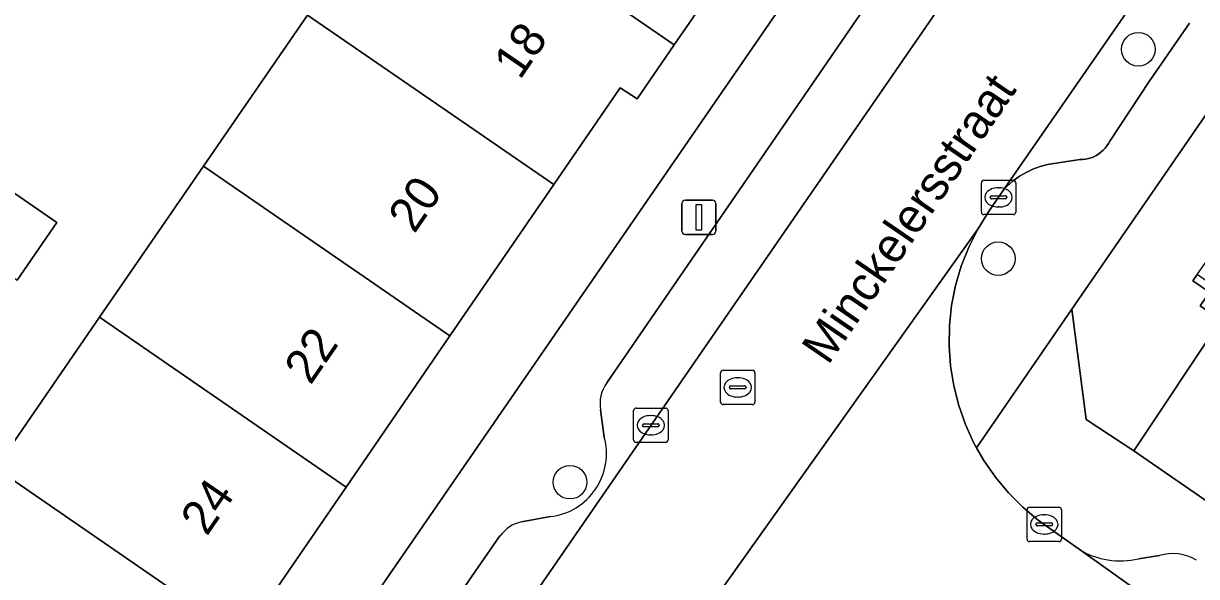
# Model space of a CAD drawing. Extents: x 159279 to 160377, y 384531 to 385888.
# Drawn here: x 159897.13 to 159931.26, y 385162.41 to 385178.48 of the extents above; entities that cross this region are included whole.
import ezdxf

# ---------------------------------------------------------------- set-up
doc = ezdxf.new("R2010")
doc.units = 0
for name, color, linetype in [('IMGEO_Boom', 7, 'Continuous'), ('IMGEO_Erf', 7, 'Continuous'), ('IMGEO_Kolk', 7, 'Continuous'), ('IMGEO_Lichtmast', 7, 'Continuous'), ('IMGEO_Openbare_ruimte_label', 7, 'Continuous'), ('IMGEO_Pand', 7, 'Continuous'), ('IMGEO_Pand_nummerreeks', 7, 'Continuous'), ('IMGEO_Parkeervlak_open', 7, 'Continuous'), ('IMGEO_Rijbaan_lokaal_open', 7, 'Continuous'), ('IMGEO_Rioolput', 7, 'Continuous'), ('IMGEO_Voetpad_open', 7, 'Continuous')]:
    doc.layers.add(name, color=color, linetype=linetype)

msp = doc.modelspace()

# ---------------------------------------------------------------- linework, layer by layer
at = {"layer": 'IMGEO_Boom'}
for centre in [(159929.569, 385177.734), (159925.492, 385171.647), (159913.031, 385165.152)]:
    msp.add_circle(centre, 0.489, dxfattribs=at)
at = {"layer": 'IMGEO_Erf'}
msp.add_lwpolyline([(159927.638, 385170.177), (159928.049, 385166.97), (159929.433, 385166.064), (159931.966, 385169.861), (159931.364, 385170.278), (159931.637, 385170.673), (159931.154, 385171.007), (159931.279, 385171.184), (159934.192, 385175.303), (159937.103, 385179.42), (159940.014, 385183.537), (159942.927, 385187.656), (159945.837, 385191.772), (159949.155, 385196.463), (159949.457, 385196.891), (159952.38, 385201.128), (159955.203, 385205.219), (159958.026, 385209.31), (159960.848, 385213.4), (159963.432, 385217.145), (159961.172, 385218.771)], close=True, dxfattribs=at)
for points in [[(159893.336, 385141.55), (159926.93, 385190.227)], [(159919.092, 385182.244), (159916.065, 385177.859), (159914.981, 385176.289), (159914.486, 385176.61), (159912.556, 385173.8), (159909.536, 385169.405), (159906.517, 385165.009), (159903.498, 385160.614), (159901.441, 385157.62), (159901.928, 385157.306), (159900.955, 385155.89), (159897.934, 385151.495), (159897.601, 385151.011), (159896.444, 385151.807)], [(159896.313, 385165.558), (159899.34, 385169.948), (159902.368, 385174.338), (159905.395, 385178.728)], [(159894.173, 385175.402), (159898.099, 385172.695), (159896.947, 385171.025)]]:
    msp.add_lwpolyline(points, dxfattribs=at)
at = {"layer": 'IMGEO_Kolk'}
for p, q in [((159925, 385173.004), (159925, 385173.856)), ((159925.075, 385173.93), (159925.927, 385173.93)), ((159926.001, 385173.856), (159926.001, 385173.004)), ((159925.259, 385173.424), (159925.259, 385173.436)), ((159925.302, 385173.473), (159925.7, 385173.473)), ((159925.488, 385173.71), (159925.513, 385173.71)), ((159925.743, 385173.436), (159925.743, 385173.424)), ((159925.697, 385173.387), (159925.299, 385173.387)), ((159925.511, 385173.15), (159925.486, 385173.15)), ((159925.927, 385172.93), (159925.075, 385172.93)), ((159914.958, 385167.307), (159915.81, 385167.307)), ((159914.883, 385166.381), (159914.883, 385167.233)), ((159915.371, 385167.087), (159915.396, 385167.087)), ((159915.884, 385167.233), (159915.884, 385166.381)), ((159915.142, 385166.801), (159915.142, 385166.813)), ((159915.58, 385166.764), (159915.182, 385166.764)), ((159915.185, 385166.85), (159915.583, 385166.85)), ((159915.626, 385166.813), (159915.626, 385166.801)), ((159915.81, 385166.307), (159914.958, 385166.307)), ((159915.394, 385166.527), (159915.369, 385166.527)), ((159926.33, 385163.499), (159926.33, 385164.351)), ((159926.405, 385164.425), (159927.257, 385164.425)), ((159926.818, 385164.205), (159926.843, 385164.205)), ((159927.331, 385164.351), (159927.331, 385163.499)), ((159926.589, 385163.919), (159926.589, 385163.931)), ((159927.027, 385163.882), (159926.629, 385163.882)), ((159926.632, 385163.968), (159927.03, 385163.968)), ((159927.073, 385163.931), (159927.073, 385163.919)), ((159926.841, 385163.645), (159926.816, 385163.645)), ((159927.257, 385163.425), (159926.405, 385163.425))]:
    msp.add_line(p, q, dxfattribs=at)
for points in [[(159925, 385173.004), (159925, 385173.856)], [(159925.075, 385173.93), (159925.927, 385173.93)], [(159926.001, 385173.856), (159926.001, 385173.004)], [(159925.927, 385172.93), (159925.075, 385172.93)], [(159914.958, 385167.307), (159915.81, 385167.307)], [(159914.883, 385166.381), (159914.883, 385167.233)], [(159915.884, 385167.233), (159915.884, 385166.381)], [(159915.81, 385166.307), (159914.958, 385166.307)], [(159926.33, 385163.499), (159926.33, 385164.351)], [(159926.405, 385164.425), (159927.257, 385164.425)], [(159927.331, 385164.351), (159927.331, 385163.499)], [(159927.257, 385163.425), (159926.405, 385163.425)]]:
    msp.add_lwpolyline(points, dxfattribs=at)
for centre, radius, start, end in [((159925.077, 385173.854), 0.0765, 91.552, 178.448), ((159925.077, 385173.854), 0.0765, 91.552, 178.448), ((159925.925, 385173.854), 0.0765, 1.552, 88.448), ((159925.925, 385173.854), 0.0765, 1.552, 88.448), ((159925.299, 385173.433), 0.0403, 85.8775, 175.7526), ((159925.296, 385173.423), 0.0366, 178.938, 274.7102), ((159925.7, 385173.43), 0.043, 264.8664, 352.4533), ((159925.704, 385173.435), 0.0386, 1.7309, 96.639), ((159925.077, 385173.006), 0.0765, 181.552, 268.448), ((159925.077, 385173.006), 0.0765, 181.552, 268.448), ((159925.925, 385173.006), 0.0765, 271.552, 358.448), ((159925.925, 385173.006), 0.0765, 271.552, 358.448), ((159914.96, 385167.231), 0.0765, 91.552, 178.448), ((159914.96, 385167.231), 0.0765, 91.552, 178.448), ((159915.808, 385167.231), 0.0765, 1.552, 88.448), ((159915.808, 385167.231), 0.0765, 1.552, 88.448), ((159915.182, 385166.81), 0.0403, 85.8775, 175.7526), ((159915.179, 385166.8), 0.0366, 178.938, 274.7102), ((159915.583, 385166.807), 0.043, 264.8664, 352.4533), ((159915.587, 385166.812), 0.0386, 1.7309, 96.639), ((159914.96, 385166.383), 0.0765, 181.552, 268.448), ((159914.96, 385166.383), 0.0765, 181.552, 268.448), ((159915.808, 385166.383), 0.0765, 271.552, 358.448), ((159915.808, 385166.383), 0.0765, 271.552, 358.448), ((159926.407, 385164.349), 0.0765, 91.552, 178.448), ((159926.407, 385164.349), 0.0765, 91.552, 178.448), ((159927.255, 385164.349), 0.0765, 1.552, 88.448), ((159927.255, 385164.349), 0.0765, 1.552, 88.448), ((159926.629, 385163.928), 0.0403, 85.8775, 175.7526), ((159926.626, 385163.918), 0.0366, 178.938, 274.7102), ((159927.03, 385163.925), 0.043, 264.8664, 352.4533), ((159927.034, 385163.93), 0.0386, 1.7309, 96.639), ((159926.407, 385163.501), 0.0765, 181.552, 268.448), ((159926.407, 385163.501), 0.0765, 181.552, 268.448), ((159927.255, 385163.501), 0.0765, 271.552, 358.448), ((159927.255, 385163.501), 0.0765, 271.552, 358.448)]:
    msp.add_arc(centre, radius, start, end, dxfattribs=at)
for centre, major_axis, ratio, start_param, end_param in [((159925.487, 385173.43), (-0.387, 0.002), 0.722429, 4.712389, 7.853982), ((159925.512, 385173.43), (-0.39, 0.002), 0.717154, 1.570796, 4.712389), ((159915.37, 385166.807), (-0.387, 0.002), 0.722429, 4.712389, 7.853982), ((159915.395, 385166.807), (-0.39, 0.002), 0.717154, 1.570796, 4.712389), ((159926.817, 385163.925), (-0.387, 0.002), 0.722429, 4.712389, 7.853982), ((159926.842, 385163.925), (-0.39, 0.002), 0.717154, 1.570796, 4.712389)]:
    msp.add_ellipse(centre, major_axis=major_axis, ratio=ratio, start_param=start_param, end_param=end_param, dxfattribs=at)
at = {"layer": 'IMGEO_Lichtmast'}
for p, q in [((159916.287, 385172.449), (159916.287, 385173.249)), ((159916.287, 385173.249), (159916.287, 385172.449)), ((159916.387, 385173.349), (159917.177, 385173.349)), ((159917.177, 385173.349), (159916.387, 385173.349)), ((159917.277, 385173.249), (159917.277, 385172.449)), ((159917.277, 385172.449), (159917.277, 385173.249)), ((159917.177, 385172.349), (159916.387, 385172.349)), ((159916.387, 385172.349), (159917.177, 385172.349))]:
    msp.add_line(p, q, dxfattribs=at)
msp.add_lwpolyline([(159916.707, 385173.224), (159916.857, 385173.224), (159916.857, 385172.474), (159916.707, 385172.474), (159916.707, 385173.224)], dxfattribs=at)
for centre, start, end in [((159916.387, 385173.249), 90, 180), ((159916.387, 385173.249), 90, 180), ((159917.177, 385173.249), 0, 90), ((159917.177, 385173.249), 360, 90), ((159916.387, 385172.449), 180, 270), ((159916.387, 385172.449), 180, 270), ((159917.177, 385172.449), 270, 0), ((159917.177, 385172.449), 270, 0)]:
    msp.add_arc(centre, 0.1, start, end, dxfattribs=at)
at = {"layer": 'IMGEO_Pand'}
for points in [[(159918.233, 385183.319), (159917.994, 385182.969), (159911.349, 385187.361), (159908.423, 385183.118), (159916.065, 385177.859), (159919.092, 385182.244), (159919.317, 385182.57)], [(159908.423, 385183.118), (159905.395, 385178.728), (159912.556, 385173.8), (159914.486, 385176.61), (159914.981, 385176.289), (159916.065, 385177.859)], [(159909.536, 385169.405), (159912.556, 385173.8), (159905.395, 385178.728), (159902.368, 385174.338)], [(159894.173, 385175.402), (159892.736, 385174.492), (159892.31, 385174.223), (159896.947, 385171.025), (159898.099, 385172.695)], [(159906.517, 385165.009), (159909.536, 385169.405), (159902.368, 385174.338), (159899.34, 385169.948)], [(159939.057, 385165.75), (159931.279, 385171.184), (159931.154, 385171.007), (159931.637, 385170.673), (159931.364, 385170.278), (159931.966, 385169.861), (159929.433, 385166.064), (159938.837, 385159.583), (159940.228, 385161.602), (159938.392, 385162.868), (159939.954, 385165.123)], [(159899.34, 385169.948), (159896.313, 385165.558), (159903.498, 385160.614), (159906.517, 385165.009)], [(159896.313, 385165.558), (159893.285, 385161.168), (159900.955, 385155.89), (159901.928, 385157.306), (159901.441, 385157.62), (159903.498, 385160.614)]]:
    msp.add_lwpolyline(points, close=True, dxfattribs=at)
at = {"layer": 'IMGEO_Parkeervlak_open'}
for points in [[(159956.995, 385218.829), (159925.672, 385173.683), (159925.759, 385173.769), (159925.928, 385173.914), (159926.109, 385174.043), (159926.302, 385174.156), (159926.503, 385174.251), (159926.713, 385174.328), (159926.928, 385174.386), (159927.867, 385174.533), (159927.95, 385174.534), (159928.033, 385174.543), (159928.114, 385174.559), (159928.194, 385174.582), (159928.271, 385174.612), (159928.345, 385174.649), (159928.416, 385174.693), (159928.482, 385174.742), (159928.544, 385174.798), (159928.601, 385174.858), (159928.652, 385174.924), (159928.697, 385174.994), (159928.735, 385175.067), (159929.905, 385176.822), (159931.059, 385178.495)], [(159897.556, 385140.986), (159907.948, 385156.036), (159909.948, 385158.932), (159929.72, 385187.565)], [(159926.606, 385186.218), (159914.101, 385168.038)], [(159913.922, 385167.255), (159914.028, 385166.464)], [(159912.463, 385164.15), (159911.621, 385163.998)], [(159910.994, 385163.588), (159897.732, 385144.442)], [(159927.847, 385163.2), (159935.62, 385157.676)], [(159930.181, 385163.02), (159929.573, 385162.926)]]:
    msp.add_lwpolyline(points, dxfattribs=at)
for centre, radius, start, end in [((159914.923, 385167.438), 1.018, 143.8787, 190.3673), ((159912.246, 385165.983), 1.846, 276.7507, 15.1069), ((159911.852, 385162.961), 1.062, 102.5344, 143.8275), ((159929.042, 385165.155), 2.292, 238.567, 283.3923), ((159930.567, 385161.676), 1.399, 60.1796, 106.0011)]:
    msp.add_arc(centre, radius, start, end, dxfattribs=at)
at = {"layer": 'IMGEO_Rijbaan_lokaal_open'}
msp.add_lwpolyline([(159956.995, 385218.829), (159957.141, 385219.04), (159953.195, 385221.772), (159939.684, 385202.107), (159938.272, 385200.079), (159929.909, 385187.839), (159929.72, 385187.565), (159909.948, 385158.932), (159913.586, 385156.421), (159915.278, 385158.897), (159915.339, 385159.08), (159924.898, 385172.505), (159925.208, 385173.005), (159925.672, 385173.683)], close=True, dxfattribs=at)
for points in [[(159925.41, 385165.295), (159925.074, 385165.778), (159924.86, 385166.152), (159924.782, 385166.289), (159924.538, 385166.825), (159924.342, 385167.38), (159924.197, 385167.95), (159924.103, 385168.531), (159924.061, 385169.117), (159924.072, 385169.706), (159924.135, 385170.291), (159924.251, 385170.868), (159924.417, 385171.432), (159924.634, 385171.979), (159924.898, 385172.505), (159915.339, 385159.08), (159915.278, 385158.897)], [(159924.833, 385161.02), (159925.855, 385160.321), (159935.424, 385153.649), (159942.279, 385142.699), (159942.487, 385142.367), (159944.299, 385139.472), (159944.525, 385139.107), (159947.416, 385134.453), (159950.305, 385136.24), (159939.775, 385153.271), (159939.381, 385153.913), (159939.205, 385154.145), (159938.051, 385155.671), (159936.74, 385156.88), (159935.62, 385157.676), (159927.847, 385163.2), (159926.827, 385163.926), (159926.656, 385164.052), (159926.204, 385164.428), (159925.788, 385164.844), (159925.41, 385165.295)]]:
    msp.add_lwpolyline(points, dxfattribs=at)
at = {"layer": 'IMGEO_Rioolput'}
for p, q in [((159917.412, 385167.48), (159917.412, 385168.332)), ((159917.487, 385168.406), (159918.339, 385168.406)), ((159918.413, 385168.332), (159918.413, 385167.48)), ((159917.714, 385167.949), (159918.112, 385167.949)), ((159917.9, 385168.186), (159917.925, 385168.186)), ((159917.671, 385167.9), (159917.671, 385167.912)), ((159918.109, 385167.863), (159917.711, 385167.863)), ((159917.923, 385167.626), (159917.898, 385167.626)), ((159918.155, 385167.912), (159918.155, 385167.9)), ((159918.339, 385167.406), (159917.487, 385167.406))]:
    msp.add_line(p, q, dxfattribs=at)
for points in [[(159917.412, 385167.48), (159917.412, 385168.332)], [(159917.487, 385168.406), (159918.339, 385168.406)], [(159918.413, 385168.332), (159918.413, 385167.48)], [(159918.339, 385167.406), (159917.487, 385167.406)]]:
    msp.add_lwpolyline(points, dxfattribs=at)
for centre, radius, start, end in [((159917.489, 385168.33), 0.0765, 91.552, 178.448), ((159917.489, 385168.33), 0.0765, 91.552, 178.448), ((159918.337, 385168.33), 0.0765, 1.552, 88.448), ((159918.337, 385168.33), 0.0765, 1.552, 88.448), ((159917.711, 385167.909), 0.0403, 85.8775, 175.7526), ((159918.116, 385167.911), 0.0386, 1.7309, 96.639), ((159917.708, 385167.899), 0.0366, 178.938, 274.7102), ((159918.112, 385167.906), 0.043, 264.8664, 352.4533), ((159917.489, 385167.482), 0.0765, 181.552, 268.448), ((159917.489, 385167.482), 0.0765, 181.552, 268.448), ((159918.337, 385167.482), 0.0765, 271.552, 358.448), ((159918.337, 385167.482), 0.0765, 271.552, 358.448)]:
    msp.add_arc(centre, radius, start, end, dxfattribs=at)
for centre, major_axis, ratio, start_param, end_param in [((159917.899, 385167.906), (-0.387, 0.002), 0.722429, 4.712389, 7.853982), ((159917.924, 385167.906), (-0.39, 0.002), 0.717154, 1.570796, 4.712389)]:
    msp.add_ellipse(centre, major_axis=major_axis, ratio=ratio, start_param=start_param, end_param=end_param, dxfattribs=at)
at = {"layer": 'IMGEO_Voetpad_open'}
for points in [[(159931.059, 385178.495), (159929.905, 385176.822), (159928.735, 385175.067), (159928.697, 385174.994), (159928.652, 385174.924), (159928.601, 385174.858), (159928.544, 385174.798), (159928.482, 385174.742), (159928.416, 385174.693), (159928.345, 385174.649), (159928.271, 385174.612), (159928.194, 385174.582), (159928.114, 385174.559), (159928.033, 385174.543), (159927.95, 385174.534), (159927.867, 385174.533), (159926.928, 385174.386), (159926.713, 385174.328), (159926.503, 385174.251), (159926.302, 385174.156), (159926.109, 385174.043), (159925.928, 385173.914), (159925.759, 385173.769), (159925.672, 385173.683), (159925.208, 385173.005), (159924.898, 385172.505), (159924.634, 385171.979), (159924.417, 385171.432), (159924.251, 385170.868), (159924.135, 385170.291), (159924.072, 385169.706), (159924.061, 385169.117), (159924.103, 385168.531), (159924.197, 385167.95), (159924.342, 385167.38), (159924.538, 385166.825), (159924.782, 385166.289), (159924.86, 385166.152), (159927.638, 385170.177), (159961.172, 385218.771)], [(159929.201, 385193.517), (159927.052, 385190.314), (159926.93, 385190.227), (159893.336, 385141.55), (159890.906, 385137.953), (159891.403, 385137.861), (159891.906, 385137.815), (159892.411, 385137.813), (159892.914, 385137.857), (159893.342, 385137.93)], [(159914.101, 385168.038), (159926.606, 385186.218)], [(159929.433, 385166.064), (159928.049, 385166.97), (159927.638, 385170.177), (159924.86, 385166.152), (159925.074, 385165.778), (159925.41, 385165.295), (159925.788, 385164.844), (159926.204, 385164.428), (159926.656, 385164.052), (159926.827, 385163.926), (159927.847, 385163.2)], [(159914.028, 385166.464), (159913.922, 385167.255)], [(159992.835, 385070.959), (160000, 385059.707), (160001.252, 385057.687), (160002.598, 385058.52), (160000, 385062.7), (159973.943, 385104.639), (159973.297, 385105.679), (159944.063, 385152.733), (159942.855, 385154.677), (159940.77, 385157.854), (159940.44, 385158.66), (159938.837, 385159.583), (159929.433, 385166.064)], [(159911.621, 385163.998), (159912.463, 385164.15)], [(159897.732, 385144.442), (159910.994, 385163.588)], [(159929.573, 385162.926), (159930.181, 385163.02)]]:
    msp.add_lwpolyline(points, dxfattribs=at)
for centre, radius, start, end in [((159914.923, 385167.438), 1.018, 143.8787, 190.3673), ((159912.246, 385165.983), 1.846, 276.7507, 15.1069), ((159911.852, 385162.961), 1.062, 102.5344, 143.8275), ((159929.042, 385165.155), 2.292, 238.567, 283.3923), ((159930.567, 385161.676), 1.399, 60.1796, 106.0011)]:
    msp.add_arc(centre, radius, start, end, dxfattribs=at)

# ---------------------------------------------------------------- texts
at = {"layer": 'IMGEO_Openbare_ruimte_label'}
msp.add_text('Minckelersstraat', height=1, rotation=55.5948, dxfattribs=at).set_placement((159920.543, 385168.528))
at = {"layer": 'IMGEO_Pand_nummerreeks'}
for s, rotation, p in [('18', 55.5159, (159911.573, 385176.821)), ('20', 55.5132, (159908.503, 385172.35)), ('22', 55.5132, (159905.481, 385167.95)), ('24', 55.5132, (159902.462, 385163.558))]:
    msp.add_text(s, height=1, rotation=rotation, dxfattribs=at).set_placement(p)

doc.saveas('drawing.dxf')
